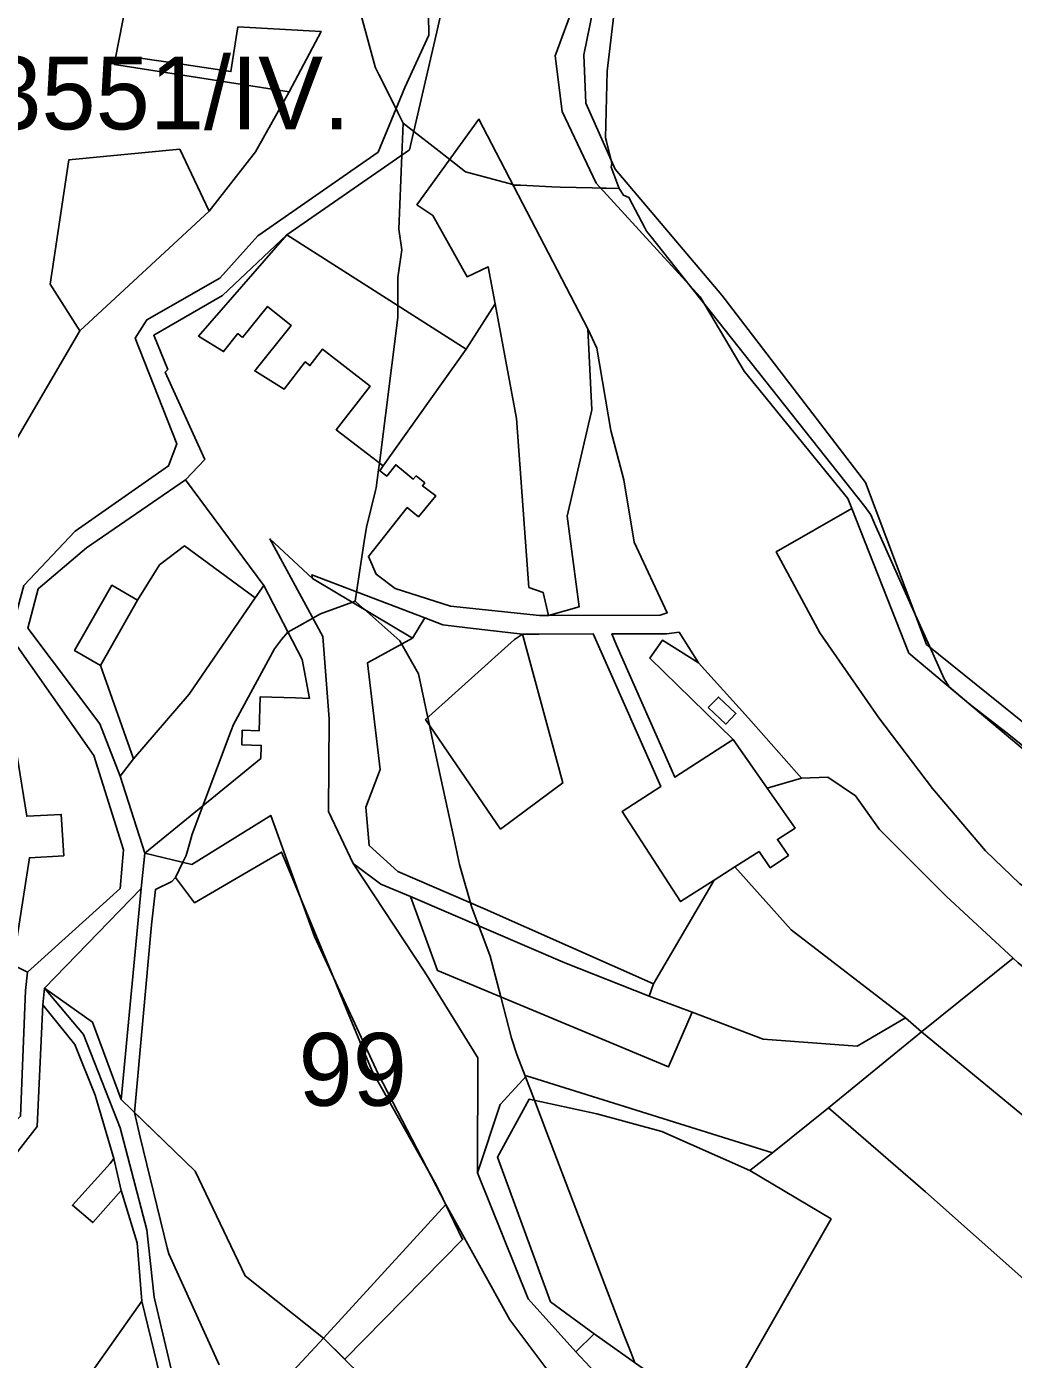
# Model space of a CAD drawing. Extents: x -477304 to -465429, y -1159113 to -1149210.
# Drawn here: x -469056.4 to -468853.2, y -1156461.1 to -1156186.6 of the extents above; entities that cross this region are included whole.
import ezdxf

# ---------------------------------------------------------------- set-up
doc = ezdxf.new("R2010")
doc.units = 0
for name, color, linetype in [('BPEJ_s', 7, 'Continuous'), ('orna_s', 7, 'Continuous'), ('PUPFL_s', 7, 'Continuous'), ('trav_porost_s', 7, 'Continuous'), ('voda_s', 7, 'Continuous'), ('zahrada_s', 7, 'Continuous')]:
    doc.layers.add(name, color=color, linetype=linetype)

msp = doc.modelspace()

# ---------------------------------------------------------------- linework, layer by layer
at = {"layer": 'BPEJ_s'}
for points in [[(-469011.87, -1156118.36), (-469010.92, -1156120.67), (-469009.76, -1156123.48), (-469001.95, -1156142.35), (-469001.73, -1156142.89), (-469000.71, -1156146.8), (-468998.98, -1156153.46), (-468997.89, -1156155.85), (-468996.86, -1156158.11), (-468995.51, -1156162.63), (-468993.27, -1156170.17), (-468990.51, -1156176.95), (-468988.3, -1156182.4), (-468987.34, -1156184.76), (-468984.64, -1156194.86), (-468984.54, -1156195.06), (-468983.85, -1156196.44), (-468980.31, -1156203.55), (-468979.95, -1156204.3), (-468978.85, -1156206.51)], [(-468935.35, -1156183.01), (-468936.8, -1156195.75), (-468937.2, -1156209.5), (-468936.99, -1156210.28), (-468936.07, -1156213.92), (-468935.85, -1156214.81), (-468936.01, -1156215.53), (-468934.39, -1156219.93), (-468937.01, -1156219.87), (-468938.21, -1156219.84), (-468939.95, -1156219.8), (-468946.51, -1156219.65), (-468948.23, -1156219.57), (-468954.71, -1156219.28), (-468955.84, -1156219.23), (-468956.25, -1156219.11), (-468965.99, -1156216.48), (-468969.26, -1156213.94), (-468972.05, -1156211.78), (-468976.65, -1156208.21), (-468978.85, -1156206.51), (-468979.95, -1156204.3), (-468980.31, -1156203.55), (-468983.85, -1156196.44), (-468984.54, -1156195.06), (-468984.64, -1156194.86), (-468987.34, -1156184.76)], [(-468935.35, -1156183.01), (-468936.8, -1156195.75), (-468937.2, -1156209.5), (-468936.99, -1156210.28), (-468936.07, -1156213.92), (-468935.85, -1156214.81), (-468936.01, -1156215.53), (-468934.39, -1156219.93), (-468933.5, -1156221.3), (-468932.36, -1156221.76), (-468929.05, -1156228.05), (-468928.71, -1156228.7), (-468928.06, -1156229.53), (-468919.93, -1156239.79), (-468916.74, -1156243.82), (-468883.77, -1156285.45), (-468882.55, -1156287.17), (-468881.75, -1156288.96), (-468873.31, -1156307.8), (-468870.37, -1156314.37), (-468867.43, -1156320.94), (-468866.41, -1156322.58), (-468862.35, -1156325.99), (-468854.12, -1156332.36), (-468844.34, -1156340.3)], [(-468978.85, -1156206.51), (-468979.11, -1156213.07), (-468979.73, -1156228.32), (-468979.1, -1156232.55), (-468979.94, -1156238.26), (-468979.94, -1156244.07), (-468979.94, -1156246.51), (-468983.74, -1156276.49), (-468983.91, -1156277.86), (-468984.39, -1156281.61), (-468984.52, -1156282.14), (-468986.41, -1156289.72), (-468986.86, -1156292.65), (-468988.46, -1156303.05), (-468988.75, -1156304.95), (-468989.29, -1156305.15), (-468995.84, -1156307.51), (-468997.46, -1156308.43), (-469000.13, -1156309.93), (-469002.58, -1156311.31), (-469003.93, -1156312.81), (-469005.35, -1156314.73), (-469013.79, -1156330.36), (-469014.26, -1156331.58), (-469020.12, -1156347.07), (-469022.33, -1156352.92), (-469022.72, -1156354.4), (-469023.52, -1156357.31), (-469024.2, -1156358.72), (-469025.71, -1156361.87), (-469026.47, -1156362.66), (-469029.88, -1156364.33), (-469030.65, -1156371.56), (-469034.16, -1156410.26), (-469033.02, -1156415.32), (-469027.45, -1156438.14), (-469027.1, -1156439.37), (-469016.74, -1156462.2)], [(-468931.13, -1156461.78), (-468931.98, -1156459.63), (-468933.36, -1156456.14), (-468949.27, -1156414.41), (-468951.82, -1156407.73), (-468953.65, -1156402.92), (-468955.42, -1156398.28), (-468956.52, -1156394.91), (-468958.72, -1156386.45), (-468960.91, -1156378.04), (-468963.25, -1156371.82), (-468963.64, -1156370.76), (-468964.26, -1156369.14), (-468964.75, -1156367.84), (-468964.97, -1156367.07), (-468966.7, -1156361.08), (-468967.25, -1156359.17), (-468967.66, -1156357.27), (-468967.82, -1156356.55), (-468968.43, -1156353.7), (-468971.01, -1156341.75), (-468972.85, -1156333.18), (-468973.44, -1156330.46), (-468973.77, -1156328.92), (-468973.83, -1156328.65), (-468975.71, -1156319.89), (-468979.17, -1156313.75), (-468979.52, -1156313.12), (-468986.96, -1156306.54), (-468987.17, -1156306.35), (-468988.75, -1156304.95), (-468988.46, -1156303.05), (-468986.86, -1156292.65), (-468986.41, -1156289.72), (-468984.52, -1156282.14), (-468984.39, -1156281.61), (-468983.91, -1156277.86), (-468983.74, -1156276.49), (-468979.94, -1156246.51), (-468979.94, -1156244.07), (-468979.94, -1156238.26), (-468979.1, -1156232.55), (-468979.73, -1156228.32), (-468979.11, -1156213.07), (-468978.85, -1156206.51), (-468976.65, -1156208.21), (-468972.05, -1156211.78), (-468969.26, -1156213.94), (-468965.99, -1156216.48), (-468956.25, -1156219.11), (-468955.84, -1156219.23), (-468954.71, -1156219.28), (-468948.23, -1156219.57), (-468946.51, -1156219.65), (-468939.95, -1156219.8), (-468938.21, -1156219.84), (-468937.01, -1156219.87), (-468934.39, -1156219.93)], [(-468934.39, -1156219.93), (-468933.5, -1156221.3), (-468932.36, -1156221.76), (-468929.05, -1156228.05), (-468928.71, -1156228.7), (-468928.06, -1156229.53), (-468919.93, -1156239.79), (-468916.74, -1156243.82), (-468883.77, -1156285.45), (-468882.55, -1156287.17), (-468881.75, -1156288.96), (-468873.31, -1156307.8), (-468870.37, -1156314.37), (-468867.43, -1156320.94), (-468866.41, -1156322.58), (-468862.35, -1156325.99), (-468854.12, -1156332.36), (-468844.34, -1156340.3)], [(-469000.13, -1156309.93), (-468997.46, -1156308.43), (-468995.84, -1156307.51), (-468989.29, -1156305.15), (-468988.75, -1156304.95), (-468987.17, -1156306.35), (-468986.96, -1156306.54), (-468979.52, -1156313.12), (-468979.17, -1156313.75), (-468975.71, -1156319.89), (-468973.83, -1156328.65), (-468973.77, -1156328.92), (-468973.44, -1156330.46), (-468972.85, -1156333.18), (-468971.01, -1156341.75), (-468968.43, -1156353.7), (-468967.82, -1156356.55), (-468967.66, -1156357.27), (-468967.25, -1156359.17), (-468966.7, -1156361.08), (-468964.97, -1156367.07), (-468964.75, -1156367.84), (-468964.26, -1156369.14), (-468963.64, -1156370.76), (-468963.25, -1156371.82), (-468960.91, -1156378.04), (-468958.72, -1156386.45), (-468956.52, -1156394.91), (-468955.42, -1156398.28), (-468953.65, -1156402.92), (-468951.82, -1156407.73), (-468949.27, -1156414.41), (-468933.36, -1156456.14), (-468931.98, -1156459.63), (-468931.13, -1156461.78)], [(-469016.74, -1156462.2), (-469027.1, -1156439.37), (-469027.45, -1156438.14), (-469033.02, -1156415.32), (-469034.16, -1156410.26), (-469021.67, -1156422.33), (-469011.41, -1156443.9), (-468995.26, -1156456.73), (-468990.89, -1156461.07), (-468966.62, -1156436.41), (-468970.07, -1156429.24), (-468970.62, -1156428.09), (-468971.91, -1156425.41), (-468973.1, -1156423.29), (-468985.23, -1156401.72), (-468990.42, -1156389.17), (-468993.33, -1156382.13), (-468999.98, -1156366.05), (-469001.71, -1156361.87), (-469003.89, -1156356.6), (-469007.5, -1156358.71), (-469021.82, -1156367.04), (-469025.71, -1156361.87), (-469024.2, -1156358.72), (-469023.52, -1156357.31), (-469022.72, -1156354.4), (-469022.33, -1156352.92), (-469020.12, -1156347.07), (-469014.26, -1156331.58), (-469013.79, -1156330.36), (-469005.35, -1156314.73), (-469003.93, -1156312.81), (-469002.58, -1156311.31), (-469000.13, -1156309.93)]]:
    msp.add_lwpolyline(points, dxfattribs=at)
msp.add_lwpolyline([(-469034.16, -1156410.26), (-469030.65, -1156371.56), (-469029.88, -1156364.33), (-469026.47, -1156362.66), (-469025.71, -1156361.87), (-469021.82, -1156367.04), (-469007.5, -1156358.71), (-469003.89, -1156356.6), (-469001.71, -1156361.87), (-468999.98, -1156366.05), (-468993.33, -1156382.13), (-468990.42, -1156389.17), (-468985.23, -1156401.72), (-468973.1, -1156423.29), (-468971.91, -1156425.41), (-468970.62, -1156428.09), (-468970.07, -1156429.24), (-468966.62, -1156436.41), (-468990.89, -1156461.07), (-468995.26, -1156456.73), (-469011.41, -1156443.9), (-469021.67, -1156422.33)], close=True, dxfattribs=at)
at = {"layer": 'orna_s'}
for points in [[(-468974.4, -1156308.39), (-468970.65, -1156309.81), (-468965.57, -1156310.4), (-468954.27, -1156311.7), (-468955.9, -1156312.86), (-468974.22, -1156329.32), (-468958.78, -1156351.86), (-468945.93, -1156342.35), (-468954.27, -1156311.7), (-468950.93, -1156311.72), (-468939.68, -1156311.68), (-468938.33, -1156314.74), (-468925.79, -1156343.13), (-468933.76, -1156348.28), (-468921.7, -1156366.8), (-468914.8, -1156362.36), (-468927.3, -1156383.75), (-468961.97, -1156368.37), (-468979.92, -1156360.6), (-468985.87, -1156355.23), (-468986.54, -1156347.39), (-468983.55, -1156339.62), (-468986.18, -1156317.61), (-468976.93, -1156312.52)], [(-468808.75, -1156410.2), (-468789.01, -1156419.94), (-468768.01, -1156428.28), (-468779.4, -1156458.03), (-468797.08, -1156451.08), (-468812.21, -1156439.99), (-468828.82, -1156429.27), (-468872.09, -1156393.62), (-468853.23, -1156378.46), (-468852.19, -1156379.42), (-468835.32, -1156393.05), (-468821.49, -1156402.59)], [(-468812.21, -1156439.99), (-468797.08, -1156451.08), (-468779.4, -1156458.03), (-468766.51, -1156461.54), (-468766.06, -1156463.78), (-468784.99, -1156480.08), (-468798.24, -1156491.49), (-468871.28, -1156426.6), (-468891.23, -1156409.25), (-468872.09, -1156393.62), (-468828.82, -1156429.27)]]:
    msp.add_lwpolyline(points, close=True, dxfattribs=at)
at = {"layer": 'PUPFL_s'}
msp.add_lwpolyline([(-468416.12, -1156360.23), (-468439.47, -1156367.03), (-468457.62, -1156369.37), (-468471.17, -1156373.1), (-468492.32, -1156375.36), (-468494.93, -1156375.64), (-468495.42, -1156387.04), (-468496.22, -1156404.21), (-468543.97, -1156413.35), (-468572.67, -1156408.48), (-468607.97, -1156395.56), (-468688.37, -1156399.56), (-468753.5, -1156377.12), (-468789.27, -1156369.46), (-468821.4, -1156352.98), (-468827.3, -1156349.08), (-468871.04, -1156313.83), (-468883.6, -1156280.51), (-468913.18, -1156241.93), (-468935.16, -1156215.99), (-468941.19, -1156202.38), (-468941.66, -1156192.38), (-468939.06, -1156179.59)], dxfattribs=at)
for points in [[(-469032.78, -1156364.1), (-469032.08, -1156356.82), (-469022.36, -1156359.16), (-469006.11, -1156349.07), (-468997.1, -1156374.03), (-468983.96, -1156402.28), (-468970.04, -1156429.21), (-468995.26, -1156456.73), (-469011.41, -1156443.9), (-469021.67, -1156422.33), (-469036.95, -1156407.56)], [(-469042.8, -1156391.62), (-469052.71, -1156384.67), (-469032.78, -1156364.1), (-469036.95, -1156407.56)], [(-468945.57, -1156379.45), (-468928.16, -1156386.29), (-468919.34, -1156389.61), (-468924.18, -1156400.86), (-468971.74, -1156381.02), (-468977.36, -1156365.73)], [(-468956.85, -1156452.98), (-468948.65, -1156463.94), (-468971.15, -1156480.71), (-468995.26, -1156456.73), (-468970.04, -1156429.21)], [(-469043.12, -1156505.02), (-469046.78, -1156523.56), (-469036.72, -1156532.15), (-469045.75, -1156544.89), (-469043.62, -1156535.54), (-469053.58, -1156530.64), (-469071.98, -1156592.96), (-469096.28, -1156578.06), (-469064.7, -1156494.41), (-469032.67, -1156449.11), (-469026.36, -1156475.02), (-469033.47, -1156483.61)]]:
    msp.add_lwpolyline(points, close=True, dxfattribs=at)
at = {"layer": 'trav_porost_s'}
for points in [[(-469034.53, -1156174.78), (-469038.07, -1156193.05), (-469038.33, -1156194.42), (-469002.29, -1156200.05), (-469009.24, -1156212.41), (-469018.77, -1156224.6), (-469024.87, -1156211.86), (-469047.73, -1156214.04), (-469051.57, -1156239.64), (-469045.46, -1156249.25), (-469058.34, -1156271.36)], [(-469014.76, -1156477.7), (-468995.26, -1156456.73), (-468971.15, -1156480.71)]]:
    msp.add_lwpolyline(points, dxfattribs=at)
for points in [[(-468972.74, -1156225.49), (-468976.02, -1156223.29), (-468963.25, -1156205.63), (-468940.84, -1156248.83), (-468939.97, -1156265.54), (-468945.09, -1156287.43), (-468942.61, -1156306.13), (-468948.9, -1156307.9), (-468950, -1156303.17), (-468952.95, -1156302.11), (-468955.52, -1156267.29), (-468959.93, -1156243.7), (-468961.36, -1156236.06), (-468965.68, -1156238.12)], [(-469024.87, -1156211.86), (-469018.77, -1156224.6), (-469045.46, -1156249.25), (-469051.57, -1156239.64), (-469047.73, -1156214.04)], [(-468976.2, -1156279.1), (-468976.81, -1156279.82), (-468977.61, -1156279.15), (-468980.38, -1156276.83), (-468982.22, -1156279.17), (-468983.65, -1156278.06), (-468982.96, -1156277.09), (-468965.9, -1156253.05), (-468959.93, -1156243.7), (-468955.52, -1156267.29), (-468952.95, -1156302.11), (-468950, -1156303.17), (-468948.9, -1156307.9), (-468950.76, -1156307.91), (-468969.1, -1156305.98), (-468980.47, -1156302.34), (-468984.39, -1156299.38), (-468985.99, -1156295.72), (-468978.01, -1156285.65), (-468975.72, -1156287.54), (-468972.1, -1156283.24), (-468974.89, -1156281.17), (-468974.41, -1156280.59)], [(-468933.39, -1156279.95), (-468931.3, -1156292.81), (-468924.46, -1156307.33), (-468925.91, -1156307.84), (-468948.9, -1156307.9), (-468942.61, -1156306.13), (-468945.09, -1156287.43), (-468939.97, -1156265.54), (-468940.84, -1156248.83), (-468938.97, -1156252.82), (-468936.1, -1156269.77)], [(-469037.1, -1156340.94), (-469041.35, -1156330.21), (-469056.14, -1156310.46), (-469054, -1156302.41), (-469044.06, -1156293.96), (-469023.69, -1156279.97), (-469007.57, -1156301.73), (-469009.31, -1156304.25), (-469023.89, -1156293.55), (-469029.03, -1156297.45), (-469033.53, -1156304.73), (-469038.84, -1156301.67), (-469046.52, -1156315.11), (-469041.21, -1156318.16), (-469034.4, -1156337.43)], [(-468858.92, -1156356.38), (-468869.81, -1156343.53), (-468880.85, -1156328.98), (-468893.02, -1156311.42), (-468902.04, -1156294.79), (-468886.46, -1156285.83), (-468874.72, -1156315.61), (-468842.65, -1156342.52), (-468828.8, -1156356.75), (-468842.53, -1156369.09), (-468851.83, -1156363.16)], [(-468985.87, -1156355.23), (-468979.92, -1156360.6), (-468961.97, -1156368.37), (-468927.3, -1156383.75), (-468928.16, -1156386.29), (-468945.57, -1156379.45), (-468977.36, -1156365.73), (-468983.47, -1156363.25), (-468989.15, -1156358.96), (-468994.21, -1156348.23), (-468994.06, -1156329.16), (-468995.42, -1156312.19), (-469006.29, -1156292.12), (-468997.54, -1156300.23), (-468976.93, -1156312.52), (-468986.18, -1156317.61), (-468983.55, -1156339.62), (-468986.54, -1156347.39)], [(-469008.52, -1156331.63), (-469011.98, -1156331.53), (-469012.07, -1156334.53), (-469008.06, -1156334.65), (-469008.14, -1156337.31), (-469032.08, -1156356.82), (-469037.1, -1156340.94), (-469034.4, -1156337.43), (-469022.95, -1156324.06), (-469009.31, -1156304.25), (-469007.57, -1156301.73), (-468999.63, -1156316.94), (-468998.16, -1156324.96), (-469001.03, -1156324.87), (-469008.31, -1156324.65)], [(-468974.4, -1156308.39), (-468976.93, -1156312.52), (-468997.54, -1156300.23), (-468997.68, -1156299.54)], [(-468925.42, -1156312.94), (-468928.06, -1156316.64), (-468910.9, -1156333.45), (-468922.88, -1156341.2), (-468934.89, -1156313.98), (-468935.85, -1156311.67), (-468924.64, -1156311.64), (-468922.01, -1156311.34), (-468918, -1156317.65)], [(-468896.83, -1156341.42), (-468903.88, -1156343.46), (-468910.9, -1156333.45), (-468928.06, -1156316.64), (-468925.42, -1156312.94), (-468918, -1156317.65), (-468907.71, -1156329.02)], [(-468916.02, -1156326.86), (-468912.4, -1156330.26), (-468910.32, -1156328.07), (-468913.87, -1156324.69)], [(-468896.83, -1156341.42), (-468891.36, -1156341.17), (-468885.7, -1156345.02), (-468880.71, -1156351.93), (-468867.01, -1156365.7), (-468853.23, -1156378.46), (-468872.09, -1156393.62), (-468875.37, -1156390.73), (-468898.95, -1156372.6), (-468910.54, -1156359.65), (-468905.54, -1156356.46), (-468903.23, -1156359.83), (-468899.5, -1156357.28), (-468901.77, -1156353.99), (-468898.13, -1156351.67), (-468903.88, -1156343.46)], [(-468875.37, -1156390.73), (-468872.09, -1156393.62), (-468891.23, -1156409.25), (-468902.79, -1156418.57), (-468953.46, -1156402.71), (-468958.84, -1156408.63), (-468963.56, -1156422.67), (-468963.45, -1156399), (-468974.35, -1156381.37), (-468989.15, -1156358.96), (-468983.47, -1156363.25), (-468977.36, -1156365.73), (-468971.74, -1156381.02), (-468924.18, -1156400.86), (-468919.34, -1156389.61), (-468904.73, -1156395.12), (-468885.32, -1156396.59)], [(-468885.32, -1156396.59), (-468904.73, -1156395.12), (-468919.34, -1156389.61), (-468928.16, -1156386.29), (-468927.3, -1156383.75), (-468914.8, -1156362.36), (-468910.54, -1156359.65), (-468898.95, -1156372.6), (-468875.37, -1156390.73)], [(-469044.69, -1156394.17), (-469052.71, -1156384.67), (-469042.8, -1156391.62), (-469036.95, -1156407.56), (-469021.67, -1156422.33), (-469011.41, -1156443.9), (-468995.26, -1156456.73), (-469014.76, -1156477.7), (-469023.95, -1156474.45), (-469030.11, -1156448.31), (-469031.65, -1156434.39), (-469037.13, -1156413.43)], [(-469042.78, -1156432.91), (-469036.93, -1156426.34), (-469033.63, -1156437.08), (-469032.67, -1156449.11), (-469064.7, -1156494.41), (-469071.64, -1156487.55), (-469082.45, -1156479.72), (-469081.6, -1156473.66), (-469075.75, -1156462.63), (-469073.2, -1156449.49), (-469076.22, -1156433.65), (-469075.4, -1156429.43), (-469073.52, -1156426.63), (-469060.68, -1156421.43), (-469054.2, -1156413.13), (-469053.07, -1156388.07), (-469046.5, -1156396.22), (-469042.25, -1156406.68), (-469038.42, -1156419.74), (-469039.16, -1156420.78), (-469046.97, -1156429.36)], [(-468948.49, -1156449.21), (-468939.53, -1156455.8), (-468943.28, -1156459.56), (-468953.08, -1156448.65), (-468963.56, -1156422.67), (-468958.84, -1156408.63), (-468953.46, -1156402.71), (-468902.79, -1156418.57), (-468907.45, -1156422.18), (-468925.6, -1156414.18), (-468938.99, -1156410.49), (-468952.9, -1156407.5), (-468959.41, -1156419.44)], [(-468925.6, -1156414.18), (-468907.45, -1156422.18), (-468890.73, -1156432.17), (-468910.84, -1156467.33), (-468916.29, -1156482.64), (-468922.54, -1156475.37), (-468921.82, -1156468.4), (-468939.53, -1156455.8), (-468948.49, -1156449.21), (-468959.41, -1156419.44), (-468952.9, -1156407.5), (-468938.99, -1156410.49)], [(-468934.42, -1156469.02), (-468943.28, -1156459.56), (-468939.53, -1156455.8), (-468921.82, -1156468.4), (-468922.54, -1156475.37), (-468916.29, -1156482.64), (-468910.84, -1156467.33), (-468890.73, -1156432.17), (-468907.45, -1156422.18), (-468902.79, -1156418.57), (-468891.23, -1156409.25), (-468871.28, -1156426.6), (-468798.24, -1156491.49), (-468806.88, -1156498.93), (-468818.86, -1156509.36), (-468831.22, -1156506.42), (-468854.09, -1156505.78), (-468860.99, -1156514.89), (-468898.92, -1156494.39), (-468914.84, -1156485.93), (-468930.84, -1156472.38)], [(-469046.97, -1156429.36), (-469039.16, -1156420.78), (-469038.42, -1156419.74), (-469036.93, -1156426.34), (-469042.78, -1156432.91)]]:
    msp.add_lwpolyline(points, close=True, dxfattribs=at)
at = {"layer": 'voda_s'}
for points in [[(-468939.06, -1156179.59), (-468941.66, -1156192.38), (-468941.19, -1156202.38), (-468935.16, -1156215.99), (-468913.18, -1156241.93), (-468883.6, -1156280.51), (-468871.04, -1156313.83), (-468827.3, -1156349.08)], [(-468842.65, -1156342.52), (-468874.72, -1156315.61), (-468886.46, -1156285.83), (-468887.26, -1156283.8), (-468908.63, -1156257.53), (-468917.65, -1156242.28), (-468939.1, -1156218.87), (-468946.08, -1156204.07), (-468947.52, -1156192.64), (-468943.52, -1156181.65)], [(-468971.14, -1156184.29), (-468971.92, -1156187.69), (-468977.51, -1156211.96), (-469002.78, -1156229.47), (-469016.04, -1156242.01), (-469030.2, -1156250.16), (-469027.34, -1156257.25), (-469027.84, -1156257.79), (-469019.71, -1156275.75), (-469023.69, -1156279.97), (-469044.06, -1156293.96), (-469054, -1156302.41), (-469056.14, -1156310.46), (-469041.35, -1156330.21), (-469037.1, -1156340.94), (-469032.08, -1156356.82), (-469032.78, -1156364.1), (-469052.71, -1156384.67), (-469053.07, -1156388.07), (-469054.2, -1156413.13), (-469060.68, -1156421.43)], [(-468973.58, -1156188.38), (-468973.63, -1156184.14)], [(-469078.63, -1156461.24), (-469077.06, -1156449.11), (-469079.92, -1156433.1), (-469078.35, -1156423.68), (-469065.72, -1156418.68), (-469057.63, -1156411.01), (-469056.64, -1156385.15), (-469056.22, -1156381.36), (-469037.12, -1156364.08), (-469036.42, -1156356.12), (-469042.54, -1156336.74), (-469059.8, -1156312.15), (-469056.96, -1156301.73), (-469046.4, -1156290.53), (-469027.18, -1156277.07), (-469025.49, -1156272.56), (-469034.04, -1156250.77), (-469031.65, -1156246.97), (-469016.57, -1156238.41), (-469008.76, -1156229.67), (-468984, -1156212.45), (-468978.48, -1156199.13), (-468973.58, -1156188.38)]]:
    msp.add_lwpolyline(points, dxfattribs=at)
msp.add_lwpolyline([(-469041.21, -1156318.16), (-469033.53, -1156304.73), (-469029.03, -1156297.45), (-469023.89, -1156293.55), (-469009.31, -1156304.25), (-469022.95, -1156324.06), (-469034.4, -1156337.43)], close=True, dxfattribs=at)
at = {"layer": 'zahrada_s'}
for points in [[(-469012.91, -1156186.61), (-468995.75, -1156187.58), (-469002.29, -1156200.05), (-469038.33, -1156194.42), (-469038.07, -1156193.05), (-469036.45, -1156193.29), (-469033.05, -1156193.8), (-469032.94, -1156193.07), (-469023.98, -1156194.41), (-469014.31, -1156195.86)], [(-469011.91, -1156250.62), (-469012.89, -1156249.83), (-469015.83, -1156253.54), (-469021, -1156250.33), (-469002.78, -1156229.47), (-468965.9, -1156253.05), (-468982.96, -1156277.09), (-468992.61, -1156269.61), (-468985.66, -1156260.63), (-468995.46, -1156253.04), (-468998.06, -1156256.4), (-468999.02, -1156255.66), (-469003.37, -1156261.27), (-469009.41, -1156257.52), (-469001.9, -1156248.16), (-469006.76, -1156244.24)], [(-469048.72, -1156357.38), (-469049.26, -1156348.84), (-469056.36, -1156349.22), (-469059.39, -1156330.44), (-469059.8, -1156312.15), (-469042.54, -1156336.74), (-469036.42, -1156356.12), (-469037.12, -1156364.08), (-469056.22, -1156381.36), (-469059.22, -1156379.8), (-469055.82, -1156357.76)]]:
    msp.add_lwpolyline(points, close=True, dxfattribs=at)

# ---------------------------------------------------------------- texts
at = {"layer": 'BPEJ_s'}
for s, p in [('83551/IV.', (-469075.65, -1156207.76)), ('99', (-469000.39, -1156408.86))]:
    msp.add_text(s, height=15, dxfattribs=at).set_placement(p)

doc.saveas('drawing.dxf')
